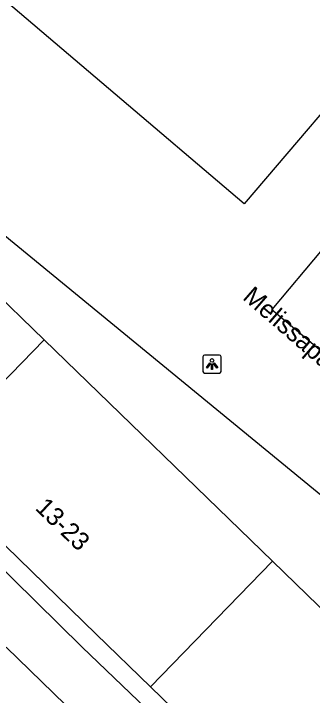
# Model space of a CAD drawing. Extents: x 162347 to 162868, y 381221 to 381813.
# Drawn here: x 162670.57 to 162687, y 381592.81 to 381630.34 of the extents above; entities that cross this region are included whole.
import ezdxf

# ---------------------------------------------------------------- set-up
doc = ezdxf.new("R2010")
doc.units = 0
for name, color, linetype in [('IMGEO_Lichtpunt', 7, 'Continuous'), ('IMGEO_Openbare_ruimte_label', 7, 'Continuous'), ('IMGEO_Pand', 7, 'Continuous'), ('IMGEO_Pand_nummerreeks', 7, 'Continuous'), ('IMGEO_Rijbaan_lokaal_open', 7, 'Continuous'), ('IMGEO_Voetpad_open', 7, 'Continuous')]:
    doc.layers.add(name, color=color, linetype=linetype)

msp = doc.modelspace()

# ---------------------------------------------------------------- linework, layer by layer
at = {"layer": 'IMGEO_Lichtpunt'}
for p, q in [((162680.981, 381611.449), (162680.981, 381610.642)), ((162680.981, 381611.449), (162680.981, 381610.642)), ((162681.883, 381611.544), (162681.075, 381611.544)), ((162681.883, 381611.544), (162681.075, 381611.544)), ((162681.977, 381610.642), (162681.977, 381611.449)), ((162681.977, 381610.642), (162681.977, 381611.449)), ((162681.075, 381610.548), (162681.883, 381610.548)), ((162681.075, 381610.548), (162681.883, 381610.548))]:
    msp.add_line(p, q, dxfattribs=at)
for points in [[(162681.355, 381611.113), (162681.394, 381611.085), (162681.206, 381610.823), (162681.168, 381610.85), (162681.355, 381611.113)], [(162681.457, 381611.065), (162681.504, 381611.065), (162681.504, 381610.743), (162681.457, 381610.743), (162681.457, 381611.065)], [(162681.567, 381611.085), (162681.605, 381611.112), (162681.792, 381610.85), (162681.753, 381610.822), (162681.567, 381611.085)]]:
    msp.add_lwpolyline(points, dxfattribs=at)
msp.add_circle((162681.48, 381611.247), 0.0994, dxfattribs=at)
for centre, start, end in [((162681.075, 381611.449), 90, 180), ((162681.075, 381611.449), 90, 180), ((162681.883, 381611.449), 0, 90), ((162681.883, 381611.449), 0, 90), ((162681.075, 381610.642), 180, 270), ((162681.075, 381610.642), 180, 270), ((162681.883, 381610.642), 270, 0), ((162681.883, 381610.642), 270, 360)]:
    msp.add_arc(centre, 0.0946, start, end, dxfattribs=at)
at = {"layer": 'IMGEO_Pand'}
for points in [[(162692.852, 381627.024), (162690.819, 381628.753), (162683.248, 381619.871), (162668.299, 381632.588)], [(162672.242, 381612.385), (162659.686, 381624.575)], [(162665.532, 381605.474), (162672.242, 381612.385)], [(162684.799, 381600.196), (162672.242, 381612.385)], [(162665.532, 381605.474), (162668.681, 381602.417), (162675.103, 381596.183), (162678.089, 381593.285)], [(162684.799, 381600.196), (162678.089, 381593.285)], [(162697.423, 381587.94), (162684.799, 381600.196)], [(162678.089, 381593.285), (162681.138, 381590.324), (162687.566, 381584.084), (162690.713, 381581.029)]]:
    msp.add_lwpolyline(points, dxfattribs=at)
at = {"layer": 'IMGEO_Rijbaan_lokaal_open'}
for points in [[(162701.58, 381592.223), (162660.865, 381625.672)], [(162709.112, 381599.269), (162687.533, 381617.362), (162684.762, 381614.058), (162706.321, 381595.982)]]:
    msp.add_lwpolyline(points, dxfattribs=at)
at = {"layer": 'IMGEO_Voetpad_open'}
for points in [[(162689.987, 381580.301), (162686.832, 381583.418), (162680.473, 381589.574), (162674.343, 381595.464), (162667.976, 381601.726), (162661.834, 381607.667), (162655.527, 381613.812), (162652.285, 381616.955)], [(162670.159, 381595.461), (162680.565, 381585.323)]]:
    msp.add_lwpolyline(points, dxfattribs=at)

# ---------------------------------------------------------------- texts
at = {"layer": 'IMGEO_Openbare_ruimte_label'}
msp.add_text('Melissapad', height=1, rotation=319.0943, dxfattribs=at).set_placement((162683.114, 381614.648))
at = {"layer": 'IMGEO_Pand_nummerreeks'}
msp.add_text('13-23', height=1, rotation=315.9167, dxfattribs=at).set_placement((162671.702, 381603.072))

doc.saveas('drawing.dxf')
